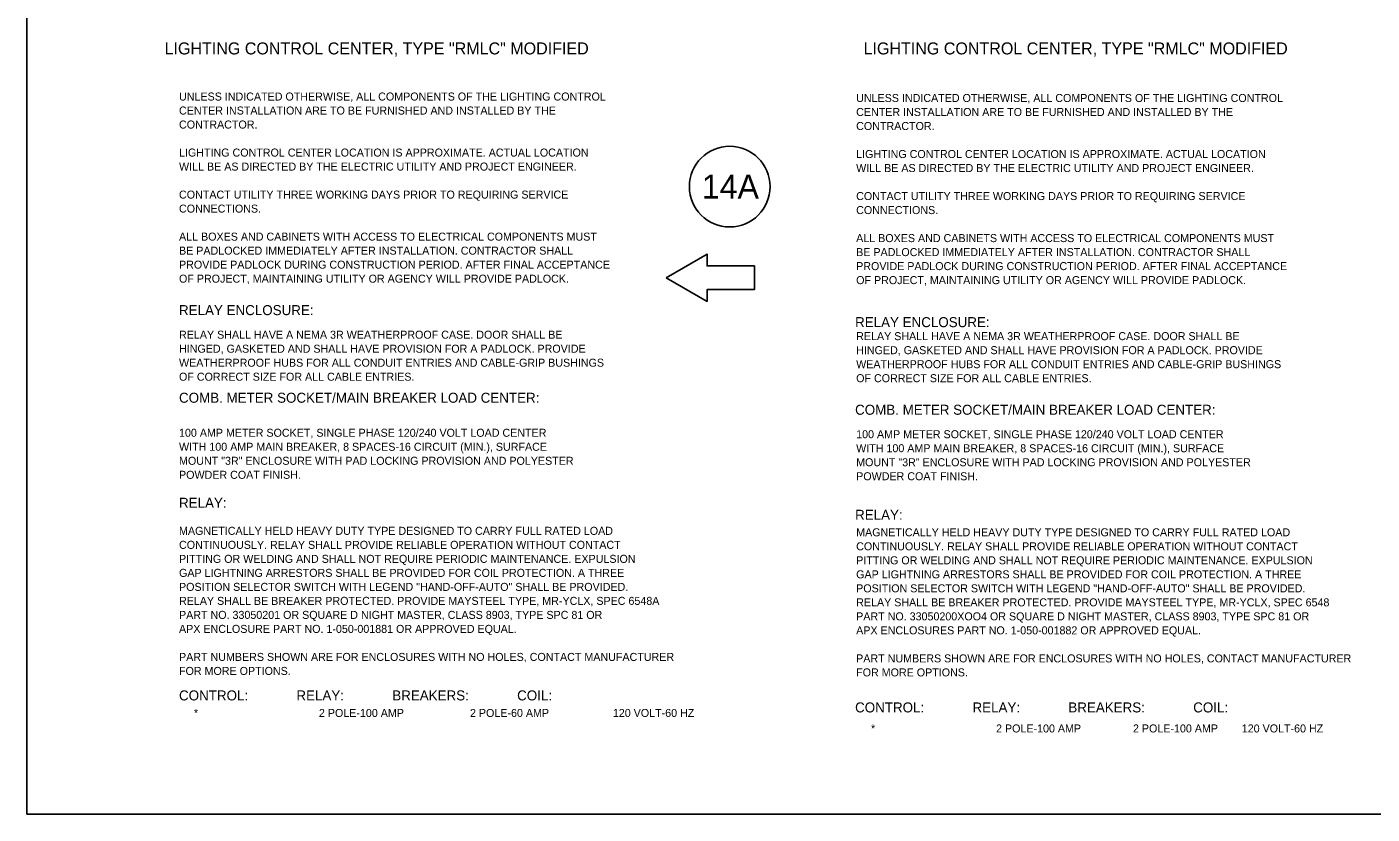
# Model space of a CAD drawing. Extents: x 99968 to 128667, y 90163 to 102182.
# Drawn here: x 105068 to 107085, y 93472 to 94652 of the extents above; entities that cross this region are included whole.
import ezdxf

# ---------------------------------------------------------------- set-up
doc = ezdxf.new("R2010")
doc.units = 0
for name, color, linetype in [('Border Prelim Stamp', 7, 'Continuous'), ('Default', 7, 'Continuous'), ('RD Standard Plans Active', 7, 'Continuous')]:
    doc.layers.add(name, color=color, linetype=linetype)

msp = doc.modelspace()

# ---------------------------------------------------------------- linework, layer by layer
at = {"layer": 'Border Prelim Stamp'}
msp.add_lwpolyline([(106026.5, 94275.9), (106087.9, 94311.4), (106087.9, 94293.6), (106158.9, 94293.6), (106158.9, 94258.1), (106087.9, 94258.1), (106087.9, 94240.4)], close=True, dxfattribs=at)
msp.add_ellipse((106121.7, 94412.5), major_axis=(-60.5, 0), ratio=0.999984, dxfattribs=at)
at = {"layer": 'Default'}
msp.add_lwpolyline([(105067.5, 95671.5), (108267.2, 95671.5), (108267.2, 93471.9), (105067.5, 93471.9)], close=True, dxfattribs=at)

# ---------------------------------------------------------------- texts
at = {"layer": 'Border Prelim Stamp'}
msp.add_text('14A', height=36, dxfattribs=at).set_placement((106079.9, 94394.5))
at = {"layer": 'RD Standard Plans Active'}
for s, height, p in [('LIGHTING CONTROL CENTER, TYPE "RMLC" MODIFIED', 18, (105274, 94610.6)), ('LIGHTING CONTROL CENTER, TYPE "RMLC" MODIFIED', 18, (106322.5, 94610.6)), ('UNLESS INDICATED OTHERWISE, ALL COMPONENTS OF THE LIGHTING CONTROL', 12, (105295.7, 94541.5)), ('UNLESS INDICATED OTHERWISE, ALL COMPONENTS OF THE LIGHTING CONTROL', 12, (106311.4, 94539.3)), ('CENTER INSTALLATION ARE TO BE FURNISHED AND INSTALLED BY THE', 12, (105295.7, 94520.5)), ('CENTER INSTALLATION ARE TO BE FURNISHED AND INSTALLED BY THE', 12, (106311.4, 94518.3)), ('CONTRACTOR.', 12, (105295.7, 94499.5)), ('CONTRACTOR.', 12, (106311.4, 94497.3)), ('LIGHTING CONTROL CENTER LOCATION IS APPROXIMATE. ACTUAL LOCATION', 12, (105295.7, 94457.5)), ('LIGHTING CONTROL CENTER LOCATION IS APPROXIMATE. ACTUAL LOCATION', 12, (106311.4, 94455.3)), ('WILL BE AS DIRECTED BY THE ELECTRIC UTILITY AND PROJECT ENGINEER.', 12, (105295.7, 94436.5)), ('WILL BE AS DIRECTED BY THE ELECTRIC UTILITY AND PROJECT ENGINEER.', 12, (106311.4, 94434.3)), ('CONTACT UTILITY THREE WORKING DAYS PRIOR TO REQUIRING SERVICE', 12, (105295.7, 94394.5)), ('CONTACT UTILITY THREE WORKING DAYS PRIOR TO REQUIRING SERVICE', 12, (106311.4, 94392.3)), ('CONNECTIONS.', 12, (105295.7, 94373.5)), ('CONNECTIONS.', 12, (106311.4, 94371.3)), ('ALL BOXES AND CABINETS WITH ACCESS TO ELECTRICAL COMPONENTS MUST', 12, (105295.7, 94331.5)), ('ALL BOXES AND CABINETS WITH ACCESS TO ELECTRICAL COMPONENTS MUST', 12, (106311.4, 94329.3)), ('BE PADLOCKED IMMEDIATELY AFTER INSTALLATION. CONTRACTOR SHALL', 12, (105295.7, 94310.5)), ('BE PADLOCKED IMMEDIATELY AFTER INSTALLATION. CONTRACTOR SHALL', 12, (106311.4, 94308.3)), ('PROVIDE PADLOCK DURING CONSTRUCTION PERIOD. AFTER FINAL ACCEPTANCE', 12, (105295.7, 94289.5)), ('PROVIDE PADLOCK DURING CONSTRUCTION PERIOD. AFTER FINAL ACCEPTANCE', 12, (106311.4, 94287.3)), ('OF PROJECT, MAINTAINING UTILITY OR AGENCY WILL PROVIDE PADLOCK.', 12, (105295.7, 94268.5)), ('OF PROJECT, MAINTAINING UTILITY OR AGENCY WILL PROVIDE PADLOCK.', 12, (106311.4, 94266.3)), ('RELAY ENCLOSURE:', 15, (105295.7, 94219.8)), ('RELAY ENCLOSURE:', 15, (106309.8, 94201.8)), ('RELAY SHALL HAVE A NEMA 3R WEATHERPROOF CASE. DOOR SHALL BE', 12, (105295.7, 94184.5)), ('RELAY SHALL HAVE A NEMA 3R WEATHERPROOF CASE. DOOR SHALL BE', 12, (106311.4, 94182.3)), ('HINGED, GASKETED AND SHALL HAVE PROVISION FOR A PADLOCK. PROVIDE', 12, (105295.7, 94163.5)), ('HINGED, GASKETED AND SHALL HAVE PROVISION FOR A PADLOCK. PROVIDE', 12, (106311.4, 94161.3)), ('WEATHERPROOF HUBS FOR ALL CONDUIT ENTRIES AND CABLE-GRIP BUSHINGS', 12, (105295.7, 94142.5)), ('WEATHERPROOF HUBS FOR ALL CONDUIT ENTRIES AND CABLE-GRIP BUSHINGS', 12, (106311.4, 94140.3)), ('OF CORRECT SIZE FOR ALL CABLE ENTRIES.', 12, (105295.7, 94121.5)), ('OF CORRECT SIZE FOR ALL CABLE ENTRIES.', 12, (106311.4, 94119.3)), ('COMB. METER SOCKET/MAIN BREAKER LOAD CENTER:', 15, (105295.7, 94088.5)), ('COMB. METER SOCKET/MAIN BREAKER LOAD CENTER:', 15, (106309.8, 94070.5)), ('100 AMP METER SOCKET, SINGLE PHASE 120/240 VOLT LOAD CENTER', 12, (105295.7, 94037.5)), ('WITH 100 AMP MAIN BREAKER, 8 SPACES-16 CIRCUIT (MIN.), SURFACE', 12, (105295.7, 94016.5)), ('100 AMP METER SOCKET, SINGLE PHASE 120/240 VOLT LOAD CENTER', 12, (106311.4, 94035.3)), ('WITH 100 AMP MAIN BREAKER, 8 SPACES-16 CIRCUIT (MIN.), SURFACE', 12, (106311.4, 94014.3)), ('MOUNT "3R" ENCLOSURE WITH PAD LOCKING PROVISION AND POLYESTER ', 12, (105295.7, 93995.5)), ('MOUNT "3R" ENCLOSURE WITH PAD LOCKING PROVISION AND POLYESTER', 12, (106311.4, 93993.3)), ('POWDER COAT FINISH.', 12, (105295.7, 93974.5)), ('POWDER COAT FINISH.', 12, (106311.4, 93972.3)), ('RELAY:', 15, (105295.7, 93931)), ('RELAY:', 15, (106309.8, 93913)), ('MAGNETICALLY HELD HEAVY DUTY TYPE DESIGNED TO CARRY FULL RATED LOAD ', 12, (105295.7, 93890.5)), ('MAGNETICALLY HELD HEAVY DUTY TYPE DESIGNED TO CARRY FULL RATED LOAD ', 12, (106311.4, 93888.3)), ('CONTINUOUSLY. RELAY SHALL PROVIDE RELIABLE OPERATION WITHOUT CONTACT ', 12, (105295.7, 93869.5)), ('CONTINUOUSLY. RELAY SHALL PROVIDE RELIABLE OPERATION WITHOUT CONTACT ', 12, (106311.4, 93867.3)), ('PITTING OR WELDING AND SHALL NOT REQUIRE PERIODIC MAINTENANCE. EXPULSION ', 12, (105295.7, 93848.5)), ('PITTING OR WELDING AND SHALL NOT REQUIRE PERIODIC MAINTENANCE. EXPULSION ', 12, (106311.4, 93846.3)), ('GAP LIGHTNING ARRESTORS SHALL BE PROVIDED FOR COIL PROTECTION. A THREE ', 12, (105295.7, 93827.5)), ('GAP LIGHTNING ARRESTORS SHALL BE PROVIDED FOR COIL PROTECTION. A THREE ', 12, (106311.4, 93825.3)), ('POSITION SELECTOR SWITCH WITH LEGEND "HAND-OFF-AUTO" SHALL BE PROVIDED.  ', 12, (105295.7, 93806.5)), ('POSITION SELECTOR SWITCH WITH LEGEND "HAND-OFF-AUTO" SHALL BE PROVIDED.  ', 12, (106311.4, 93804.3)), ('RELAY SHALL BE BREAKER PROTECTED. PROVIDE MAYSTEEL TYPE, MR-YCLX, SPEC 6548A ', 12, (105295.7, 93785.5)), ('RELAY SHALL BE BREAKER PROTECTED. PROVIDE MAYSTEEL TYPE, MR-YCLX, SPEC 6548 ', 12, (106311.4, 93783.3)), ('PART NO. 33050201 OR SQUARE D NIGHT MASTER, CLASS 8903, TYPE SPC 81 OR', 12, (105295.7, 93764.5)), ('PART NO. 33050200XOO4 OR SQUARE D NIGHT MASTER, CLASS 8903, TYPE SPC 81 OR', 12, (106311.4, 93762.3)), ('APX ENCLOSURE PART NO. 1-050-001881 OR APPROVED EQUAL.', 12, (105295.7, 93743.5)), ('APX ENCLOSURES PART NO. 1-050-001882 OR APPROVED EQUAL. ', 12, (106311.4, 93741.3)), ('PART NUMBERS SHOWN ARE FOR ENCLOSURES WITH NO HOLES, CONTACT MANUFACTURER', 12, (105295.7, 93701.5)), ('PART NUMBERS SHOWN ARE FOR ENCLOSURES WITH NO HOLES, CONTACT MANUFACTURER', 12, (106311.4, 93699.3)), ('FOR MORE OPTIONS.', 12, (105295.7, 93680.5)), ('FOR MORE OPTIONS.', 12, (106311.4, 93678.3)), ('CONTROL:             RELAY:             BREAKERS:             COIL:', 15, (105295.7, 93642.3)), ('     *', 12, (105295.7, 93617.5)), ('    2 POLE-100 AMP   ', 12, (105487.7, 93617.5)), (' 2 POLE-60 AMP', 12, (105727.7, 93617.5)), ('      120 VOLT-60 HZ', 12, (105919.7, 93617.5)), ('CONTROL:             RELAY:             BREAKERS:             COIL:', 15, (106309.8, 93624.3)), ('     *', 12, (106311.4, 93594.3)), ('    2 POLE-100 AMP', 12, (106503.4, 93594.3)), ('       2 POLE-100 AMP        120 VOLT-60 HZ', 12, (106695.4, 93594.3))]:
    msp.add_text(s, height=height, dxfattribs=at).set_placement(p)

doc.saveas('drawing.dxf')
